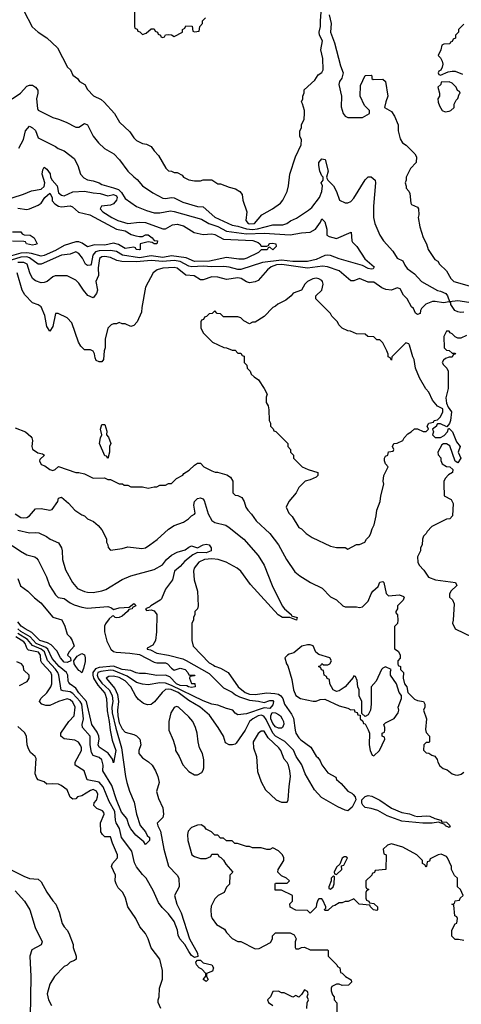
# Model space of a CAD drawing. Header units: inches. Extents: x 2348341 to 2479810, y 460419 to 613669.
# Tile 641 of 656: x 2432642 to 2435693, y 592238 to 599037. Entities that reach past the tile are written whole.
import ezdxf

# ---------------------------------------------------------------- set-up
doc = ezdxf.new("R2010")
doc.units = ezdxf.units.IN
doc.header["$MEASUREMENT"] = 0
doc.layers.add('C4539', color=7, linetype='Continuous')

msp = doc.modelspace()

# ---------------------------------------------------------------- linework, layer by layer
at = {"layer": 'C4539', "color": 2}
for points, elevation in [([(2432670, 599098), (2432727.9, 598987.9), (2432770, 598951.3), (2432830, 598912), (2432903.6, 598843.6), (2432972, 598710), (2432992, 598690), (2433010, 598654), (2433042, 598630), (2433054, 598610), (2433092, 598590), (2433110, 598554), (2433151.6, 598511.6), (2433205.4, 598485.4), (2433226.4, 598466.4), (2433298, 598390), (2433332, 598330), (2433402, 598262), (2433430, 598222), (2433450, 598202), (2433490, 598182), (2433516.9, 598176.9), (2433550, 598162), (2433570, 598132), (2433599.8, 598099.8), (2433651.6, 598011.6), (2433670, 597994), (2433691.6, 597991.6), (2433710, 597982), (2433730, 597982), (2433763.6, 597963.6), (2433774, 597950), (2433810, 597932), (2433850, 597924.7), (2433890, 597924.7), (2433910, 597932), (2433970, 597931.3), (2434010, 597904.7), (2434030, 597904.7), (2434090, 597881), (2434132, 597870), (2434162, 597850), (2434178, 597830), (2434184.7, 597790), (2434211, 597710), (2434203.8, 597650), (2434220.7, 597630), (2434227.6, 597627.6), (2434264, 597630), (2434314, 597690), (2434389, 597730), (2434444, 597770), (2434459, 597790), (2434489, 597850), (2434499, 597890), (2434508.7, 597970), (2434548, 598090), (2434587.3, 598172.7), (2434588, 598210), (2434578, 598230), (2434578, 598270), (2434588, 598290), (2434588.9, 598311.1), (2434608, 598350), (2434608.7, 598390), (2434608.7, 598410), (2434596.4, 598456.4), (2434588, 598470), (2434598, 598490), (2434598, 598510), (2434607.3, 598532.7), (2434608.4, 598551.6), (2434680.4, 598619.6), (2434703.1, 598656.9), (2434730, 598672), (2434739, 598690), (2434737, 598770), (2434723.7, 598830), (2434733.6, 598890), (2434714, 598930), (2434712, 598950), (2434720.9, 598990), (2434719.5, 599030), (2434726, 599090)], 70), ([(2433434, 599090), (2433434, 598990), (2433438, 598978), (2433452.7, 598972.7), (2433458, 598958), (2433472.7, 598952.7), (2433490, 598934), (2433516.4, 598943.6), (2433550, 598974), (2433570, 598974), (2433578, 598958), (2433594, 598950), (2433598, 598938), (2433614, 598930), (2433618, 598918), (2433630, 598914), (2433642, 598918), (2433648.4, 598931.6), (2433670, 598934), (2433691.6, 598931.6), (2433710, 598922), (2433766, 598950), (2433766, 598970), (2433782, 598978), (2433790, 598994), (2433832.7, 598992.7), (2433838, 598958), (2433850, 598954), (2433882, 598958), (2433886, 598990), (2433906, 599010), (2433906, 599030), (2433926, 599050)], 74), ([(2434780.4, 599070), (2434794, 599010), (2434790.6, 598950), (2434816.7, 598876.7), (2434858, 598718), (2434878, 598670), (2434866.8, 598633.2), (2434851.3, 598610), (2434848, 598590), (2434864.7, 598510), (2434863.6, 598436.4), (2434878, 598390), (2434890, 598372), (2434910, 598362), (2435010, 598362), (2435058, 598390), (2435058, 598410), (2435024.7, 598444.7), (2434995.3, 598510), (2434996.4, 598583.6), (2435030, 598652), (2435070, 598654), (2435074, 598650), (2435074, 598630), (2435083.6, 598623.6), (2435150, 598626), (2435170.6, 598610.6), (2435186.8, 598510), (2435170.8, 598470), (2435162, 598430), (2435210, 598402), (2435230.7, 598370.7), (2435256, 598310), (2435258, 598270), (2435270, 598214), (2435286.4, 598186.4), (2435312, 598170), (2435372, 598110), (2435384.7, 598090), (2435382, 598050), (2435342, 598010), (2435312, 597950), (2435312, 597930), (2435304.7, 597910), (2435312.7, 597887.3), (2435312.7, 597872.7), (2435330, 597854), (2435336.9, 597836.9), (2435344.7, 597770), (2435350, 597762), (2435390, 597742), (2435398, 597730), (2435401, 597690), (2435396, 597670), (2435406.4, 597606.4), (2435430, 597534), (2435452, 597490), (2435464.7, 597450), (2435510, 597382), (2435532, 597370), (2435542, 597350), (2435590, 597302), (2435622, 597250), (2435642, 597230), (2435870, 597164)], 70), ([(2435710, 599006), (2435674, 598970), (2435674, 598950), (2435654, 598930), (2435654, 598910), (2435638, 598902), (2435630, 598886), (2435618, 598882), (2435614, 598870), (2435572.7, 598867.3), (2435558, 598862), (2435551.6, 598828.4), (2435534, 598790), (2435550, 598774), (2435562, 598750), (2435564.7, 598730), (2435562, 598710), (2435552, 598688), (2435538, 598682), (2435534, 598670), (2435538, 598658), (2435550, 598654), (2435603.1, 598676.9), (2435630, 598682), (2435650, 598682), (2435702, 598662)], 74), ([(2432589.4, 598490.6), (2432648, 598530), (2432690, 598578), (2432710, 598584.7), (2432730, 598584.7), (2432750, 598572), (2432766, 598550), (2432766.8, 598530), (2432757.3, 598490), (2432764.4, 598424.4), (2432770, 598411.3), (2432870, 598361), (2432910, 598350.8), (2432962, 598330), (2433030, 598296), (2433050, 598296), (2433090, 598321), (2433110, 598311.3), (2433150, 598232), (2433187.1, 598187.1), (2433227.5, 598147.5), (2433291.3, 598110), (2433331, 598070), (2433390, 597991.3), (2433430, 597951.3), (2433454.4, 597934.4), (2433490.9, 597890.9), (2433561.4, 597841.4), (2433630, 597804.9), (2433650, 597803), (2433690, 597810.3), (2433710, 597806.4), (2433770, 597776.4), (2433870, 597747.3), (2433910, 597744), (2433990, 597674), (2434110, 597618), (2434150, 597612), (2434210, 597592), (2434250, 597589.4), (2434286.1, 597593.9), (2434390, 597620.3), (2434459.1, 597620.9), (2434488.7, 597630), (2434512.5, 597647.5), (2434553.6, 597666.4), (2434638, 597722), (2434660.4, 597739.6), (2434714, 597810), (2434729, 597850), (2434734, 597890), (2434726, 597910), (2434738, 597930), (2434738, 597950), (2434730, 597958), (2434715.6, 597990), (2434708, 598030), (2434710, 598050.8), (2434730, 598077.3), (2434751.7, 598071.7), (2434774.4, 597990), (2434762, 597950), (2434763.6, 597943.6), (2434771, 597930), (2434810.5, 597890.5), (2434830.8, 597850), (2434851.6, 597791.6), (2434890, 597772), (2434910, 597771.3), (2434930, 597782), (2434950, 597804.7), (2435030, 597931.3), (2435050, 597952), (2435070, 597952), (2435098, 597930), (2435101, 597910), (2435087.7, 597750), (2435086.8, 597670), (2435096, 597630), (2435131, 597550), (2435156, 597510), (2435219.8, 597439.8), (2435250, 597391.3), (2435290, 597372), (2435302, 597342), (2435319.3, 597319.3), (2435370, 597282), (2435419.1, 597230), (2435530, 597166.8), (2435550, 597162.8), (2435585.5, 597145.5), (2435597.3, 597130), (2435612, 597092), (2435670, 597099.1), (2435852, 597070)], 66), ([(2432635.3, 598150), (2432668.7, 598210), (2432682.7, 598270), (2432710, 598300.7), (2432730, 598290.8), (2432750, 598270.8), (2432770, 598222), (2432890, 598161), (2432907.9, 598147.9), (2432950, 598131.3), (2433018.5, 598078.5), (2433044, 598030), (2433061, 597970), (2433084, 597944), (2433110, 597931), (2433150, 597924.7), (2433190, 597911), (2433210, 597898.8), (2433290, 597877.1), (2433323.4, 597863.4), (2433344.1, 597844.1), (2433370, 597802.8), (2433450, 597746.8), (2433518.5, 597718.5), (2433570, 597702.8), (2433610, 597703), (2433683.9, 597716.1), (2433710, 597712.4), (2433898.7, 597658.7), (2433948.9, 597628.9), (2434010, 597608.9), (2434070, 597576.5), (2434210, 597559.3), (2434330, 597561.8), (2434510, 597551.6), (2434590, 597565.7), (2434650, 597568.9), (2434686, 597590), (2434721, 597639), (2434730, 597662), (2434750, 597641), (2434763.1, 597590), (2434764.9, 597550), (2434779.3, 597539.3), (2434830, 597526), (2434931.3, 597570), (2434936, 597510), (2434941.4, 597501.4), (2434971, 597470), (2435025.8, 597385.8), (2435090.7, 597330), (2435083.6, 597316.4), (2435070, 597314), (2435050, 597318), (2435010, 597339.5), (2434850, 597386.6), (2434790.5, 597409.5), (2434770, 597411.3), (2434750, 597407.6), (2434690, 597381.1), (2434630, 597367.4), (2434530, 597368.2), (2434450, 597376), (2434318.7, 597361.3), (2434170, 597311.3), (2434150, 597311.3), (2434090, 597328.3), (2434053.4, 597333.4), (2433970, 597331.6), (2433910, 597335.7), (2433830.8, 597330.8), (2433810, 597335.4), (2433750, 597366.6), (2433710, 597373.6), (2433630, 597367.5), (2433550, 597375.2), (2433450, 597363.9), (2433347.7, 597367.7), (2433313.9, 597373.9), (2433270, 597395.1), (2433230, 597401.3), (2433210, 597398.7), (2433192.4, 597387.6), (2433183.9, 597323.9), (2433186, 597270), (2433167.7, 597230), (2433179.3, 597170), (2433173.3, 597146.7), (2433150, 597115.3), (2433113.6, 597133.6), (2433082, 597170), (2433050, 597218), (2433030, 597238), (2432970, 597268), (2432887.3, 597267.3), (2432870, 597262), (2432830.6, 597229.4), (2432810, 597221.2), (2432790, 597220.9), (2432750, 597232.7), (2432729.7, 597249.7), (2432711.8, 597290), (2432693.6, 597350), (2432670, 597361.1), (2432630, 597360.7)], 62), ([(2432590, 597807.2), (2432667.9, 597832.1), (2432724.1, 597855.9), (2432790, 597866), (2432810, 597886), (2432815.1, 597910), (2432798, 597970), (2432800.5, 597999.5), (2432810, 598018), (2432830, 598004), (2432852.3, 597972.3), (2432855.5, 597950), (2432865.5, 597930), (2432900.4, 597890), (2432910, 597840.7), (2432930, 597824.9), (2432950, 597820.5), (2433010, 597847.6), (2433090, 597853), (2433150, 597840.8), (2433197.6, 597837.6), (2433250, 597819.6), (2433290, 597830.2), (2433310, 597820.4), (2433315.5, 597810), (2433310.3, 597790), (2433290, 597765.1), (2433270, 597755.6), (2433206, 597750), (2433197.3, 597730), (2433217.3, 597710), (2433279.1, 597670), (2433321, 597650), (2433390, 597630.4), (2433470, 597639.5), (2433510, 597636.9), (2433630, 597594), (2433650, 597594), (2433698.4, 597621.6), (2433730, 597626), (2433774.4, 597614.4), (2433847.6, 597567.6), (2433910, 597554), (2433970, 597557.6), (2433990, 597554), (2434050, 597522.4), (2434252.1, 597512.1), (2434290, 597498), (2434302, 597490), (2434310, 597474), (2434350, 597474), (2434362, 597478), (2434366, 597490), (2434369.3, 597490.7), (2434390, 597493.4), (2434412, 597490), (2434414, 597470), (2434391.6, 597448.4), (2434370, 597466), (2434358, 597462), (2434351, 597449), (2434310, 597448), (2434292, 597430), (2434212, 597390), (2434190, 597384.5), (2434155.9, 597384.1), (2434070, 597395.1), (2433954, 597370), (2433850, 597368), (2433792.7, 597392.7), (2433690, 597405.7), (2433630, 597394.2), (2433550, 597406), (2433470, 597392.9), (2433351.4, 597411.4), (2433310, 597435.3), (2433270, 597442.9), (2433190, 597440.7), (2433166.3, 597433.7), (2433147.8, 597410), (2433136.5, 597350), (2433130, 597342.4), (2433110, 597340.5), (2433097, 597350), (2433075.8, 597390), (2433050, 597422.9), (2433030, 597434), (2432990, 597418), (2432930, 597411), (2432790, 597348.2), (2432768.5, 597348.5), (2432710, 597393.3), (2432690, 597398.7), (2432650, 597396.1), (2432582.6, 597377.3)], 58), ([(2432630, 597736.3), (2432690, 597727.3), (2432710, 597730.7), (2432770, 597756.3), (2432789.2, 597770), (2432816.2, 597810), (2432850, 597839.1), (2432866, 597810), (2432866.4, 597786.4), (2432885.1, 597765.1), (2432910, 597750.4), (2432930, 597744.4), (2432990, 597750.6), (2433005.8, 597745.8), (2433047.6, 597707.6), (2433126.8, 597690), (2433310, 597590.4), (2433370, 597578.4), (2433412.7, 597552.7), (2433443.5, 597543.5), (2433470, 597538.8), (2433490, 597541), (2433510, 597550.5), (2433530, 597550.5), (2433558, 597530), (2433570, 597512), (2433594, 597510), (2433590, 597489), (2433570, 597488.7), (2433558, 597498), (2433530, 597504), (2433474, 597490), (2433474, 597450), (2433470, 597448), (2433446, 597450), (2433442, 597462), (2433430, 597466), (2433370, 597457.2), (2433325.6, 597485.6), (2433290, 597493.2), (2433230, 597481.1), (2433158.4, 597481.6), (2433110, 597469), (2433074.5, 597494.5), (2433050, 597503), (2433030, 597502.6), (2432950, 597478), (2432890, 597443.5), (2432810, 597408.3), (2432790, 597405.1), (2432723.4, 597423.4), (2432690, 597427.1), (2432650, 597423.7), (2432570, 597402.5)], 54), ([(2432591.6, 597571.6), (2432650, 597572), (2432658, 597558), (2432672, 597552), (2432714, 597550), (2432742, 597530), (2432762, 597490), (2432750, 597484), (2432730, 597479), (2432688.9, 597488.9), (2432682, 597502), (2432670, 597506), (2432592.7, 597507.3)], 50), ([(2435710, 597017.2), (2435690, 597016), (2435670, 597019.3), (2435649, 597030), (2435622, 597070), (2435622, 597082), (2435610, 597088), (2435570, 597082.9), (2435512, 597092), (2435494, 597090), (2435447.5, 597072.5), (2435418, 597042), (2435410.8, 597029.2), (2435410, 597008.7), (2435390, 597002), (2435378, 597010), (2435362.7, 597042.7), (2435350, 597055.3), (2435319, 597110), (2435294, 597134), (2435270, 597179), (2435250, 597185.2), (2435210.4, 597169.6), (2435172.8, 597172.8), (2435144.7, 597184.7), (2435090, 597224), (2435050, 597224), (2434990, 597249), (2434950, 597234), (2434930, 597234), (2434850, 597303.7), (2434769.6, 597329.6), (2434735.2, 597335.2), (2434630, 597322.2), (2434452.4, 597347.6), (2434416.1, 597343.9), (2434380.4, 597330), (2434354.9, 597310), (2434290, 597237.2), (2434270, 597226.6), (2434230, 597219.5), (2434210, 597226.6), (2434173.2, 597250), (2434150, 597255.1), (2434070, 597244), (2434010, 597259), (2433970, 597261.2), (2433910, 597241.2), (2433890, 597241.2), (2433848.2, 597268.2), (2433790, 597273.6), (2433730, 597320.9), (2433710, 597326), (2433630, 597321.2), (2433592, 597310), (2433564.7, 597290), (2433511, 597190), (2433484.7, 597050), (2433483.6, 597016.4), (2433454, 596950), (2433430, 596926), (2433410, 596918), (2433370, 596938), (2433350, 596938), (2433330, 596946), (2433310, 596938), (2433290, 596938), (2433274, 596930), (2433250, 596906), (2433232, 596830), (2433232, 596770), (2433226, 596750), (2433220.7, 596690), (2433210, 596674), (2433190, 596674), (2433170, 596684), (2433162.5, 596702.5), (2433159, 596730), (2433148.9, 596748.9), (2433130, 596758), (2433090, 596758), (2433063.1, 596783.1), (2433048, 596810), (2433003.1, 596943.1), (2432970, 596978), (2432907.3, 597007.3), (2432890, 597008), (2432870, 596918), (2432850, 596886), (2432830, 596918), (2432814.5, 596994.5), (2432790, 597055.3), (2432770, 597068.7), (2432730, 597082), (2432677.5, 597137.5), (2432659.3, 597170), (2432625.2, 597290)], 66), ([(2435730, 596855.3), (2435690, 596838), (2435670, 596838), (2435650, 596848), (2435630, 596868), (2435615.3, 596875.3), (2435610, 596886), (2435590, 596886), (2435572, 596850), (2435574, 596770), (2435590, 596754), (2435610, 596752), (2435630, 596734), (2435650, 596734), (2435654, 596730), (2435638, 596722), (2435630, 596706), (2435610, 596706), (2435583.6, 596696.4), (2435570, 596686), (2435562, 596670), (2435570, 596654), (2435594, 596630), (2435602, 596610), (2435602.8, 596490), (2435586, 596426), (2435591.3, 596390), (2435602, 596362), (2435624.7, 596330), (2435618, 596270), (2435611.6, 596248.4), (2435594, 596226), (2435550, 596246), (2435530, 596246), (2435522, 596238), (2435522, 596230), (2435494, 596210), (2435502, 596190), (2435494, 596170), (2435512.7, 596152.7), (2435550, 596152), (2435574.6, 596165.4), (2435598, 596190), (2435606, 596214), (2435610, 596214), (2435632, 596190), (2435661, 596121), (2435684.7, 596090), (2435671.3, 596050), (2435690.8, 596010), (2435670, 595978), (2435650, 595988), (2435614, 596094), (2435590, 596108), (2435570, 596108), (2435559.6, 596100.4), (2435532, 596050), (2435532.7, 596032.7), (2435551.6, 596011.6), (2435552.7, 595992.7), (2435562, 595970), (2435590, 595952), (2435614, 595950), (2435634, 595930), (2435632, 595910), (2435605.4, 595894.6), (2435582, 595870), (2435572.7, 595847.3), (2435572, 595830), (2435574, 595750), (2435623.6, 595723.6), (2435636.9, 595696.9), (2435632, 595610), (2435614, 595590), (2435590, 595588), (2435490, 595538), (2435456.9, 595503.1), (2435450.9, 595489.1), (2435432, 595470), (2435424.7, 595450), (2435422, 595410), (2435412, 595390), (2435412, 595370), (2435391.6, 595328.4), (2435392, 595290), (2435402, 595270), (2435435.3, 595235.3), (2435467.3, 595187.3), (2435514, 595170), (2435654, 595150), (2435662, 595130), (2435622, 595090), (2435612, 595070), (2435612, 595050), (2435632, 595030), (2435643.6, 595003.6), (2435638, 594890), (2435632, 594870), (2435651.6, 594831.6), (2435770, 594774)], 70), ([(2432610, 596218), (2432682, 596190), (2432718.5, 596158.5), (2432726, 596150), (2432730.9, 596130.9), (2432726, 596090), (2432731, 596071), (2432766.4, 596046.4), (2432799.6, 596039.6), (2432812, 596030), (2432781, 595999), (2432778, 595990), (2432790, 595966), (2432816, 595956), (2432850, 595932), (2432870, 595924.7), (2432886, 595930), (2432910, 595952), (2433030, 595911.3), (2433050, 595911.3), (2433090, 595902), (2433150, 595872), (2433227.3, 595872.7), (2433250, 595862), (2433270, 595862), (2433330, 595832), (2433351.6, 595831.6), (2433363.6, 595823.6), (2433390, 595822), (2433410, 595812), (2433490, 595812), (2433530, 595802), (2433570, 595812), (2433590, 595812), (2433610, 595822), (2433650, 595822), (2433670, 595834), (2433690, 595834), (2433726, 595870), (2433768.4, 595891.6), (2433776.4, 595903.6), (2433813.6, 595926.4), (2433850, 595962), (2433870, 595974), (2433890, 595974), (2433914, 595950), (2433970, 595922), (2433992, 595912), (2434008, 595912), (2434073.7, 595893.7), (2434098, 595878), (2434114, 595850), (2434114, 595770), (2434130, 595754), (2434150, 595752), (2434176.9, 595736.9), (2434192, 595710), (2434204.7, 595670), (2434218, 595650), (2434243.5, 595623.5), (2434276.8, 595576.8), (2434371, 595490), (2434431, 595410), (2434484.7, 595310), (2434543.5, 595223.5), (2434576.9, 595196.9), (2434651.1, 595151.1), (2434730.9, 595110.9), (2434790, 595052), (2434830, 595032), (2434874, 594990), (2434890, 594982), (2434970, 594982), (2434990, 594978), (2435010, 594982), (2435050, 595022), (2435070, 595072), (2435082, 595090), (2435118, 595122), (2435130, 595152), (2435150, 595158), (2435158, 595150), (2435175.3, 595075.3), (2435190, 595058), (2435266.4, 595066.4), (2435294.8, 595054.8), (2435298, 595050), (2435290.6, 595029.4), (2435252, 594990), (2435252, 594970), (2435242, 594950), (2435242, 594942), (2435252.7, 594927.3), (2435254, 594890), (2435251.6, 594868.4), (2435232.7, 594847.3), (2435232.7, 594692.7), (2435256.9, 594676.9), (2435271.6, 594651.6), (2435271.6, 594628.4), (2435254, 594610), (2435254, 594590), (2435258, 594578), (2435274, 594570), (2435274, 594550), (2435294, 594530), (2435292, 594490), (2435301, 594450), (2435316, 594430), (2435322.8, 594390), (2435370, 594346), (2435390, 594336), (2435432, 594330), (2435442, 594310), (2435442, 594290), (2435432, 594270), (2435452, 594210), (2435445.4, 594134.6), (2435450, 594114), (2435474, 594090), (2435474, 594050), (2435470, 594046), (2435450, 594046), (2435434, 594030), (2435432.7, 593992.7), (2435450, 593974), (2435470, 593972), (2435490, 593958), (2435510.8, 593950.8), (2435527.5, 593927.5), (2435530.8, 593910), (2435544.4, 593884.4), (2435567.3, 593867.3), (2435596.5, 593856.5), (2435630, 593830.5), (2435650, 593822.4), (2435670, 593820.5), (2435692.9, 593827.1), (2435710, 593842)], 66), ([(2432610, 595625.5), (2432650, 595599.1), (2432670, 595596.3), (2432690, 595599.1), (2432709, 595610), (2432750, 595658.8), (2432790, 595662.8), (2432849.1, 595650.9), (2432865.6, 595654.4), (2432906, 595710), (2432910, 595732), (2432930, 595741), (2432978, 595698), (2433022, 595650), (2433070, 595618), (2433090, 595611.3), (2433111.1, 595591.1), (2433150.9, 595570.9), (2433183.6, 595543.6), (2433210, 595514), (2433231.6, 595471.6), (2433242, 595450), (2433242, 595430), (2433251.6, 595411.6), (2433252.7, 595392.7), (2433270, 595374), (2433350, 595384.7), (2433390, 595398), (2433486.4, 595386.4), (2433510, 595391), (2433542, 595410), (2433592.5, 595447.5), (2433670, 595518), (2433710, 595544.7), (2433773.6, 595566.4), (2433808, 595590), (2433830, 595612), (2433850, 595622), (2433855.3, 595630), (2433845.6, 595685.6), (2433849.6, 595710), (2433869.7, 595730.3), (2433890, 595736.3), (2433908.1, 595728.1), (2433916.4, 595716.4), (2433944.7, 595624.7), (2433970, 595578), (2433990, 595564.7), (2434066.4, 595546.4), (2434090, 595531.3), (2434190, 595451), (2434290, 595338), (2434330.8, 595270), (2434387.3, 595130), (2434456, 594990), (2434471, 594970), (2434518, 594930), (2434521, 594921), (2434558, 594910), (2434554, 594890), (2434509.2, 594909.2), (2434458, 594910), (2434427.6, 594927.6), (2434236.2, 595136.2), (2434170, 595229.5), (2434144.5, 595250), (2434069.3, 595290), (2434014, 595310), (2433970, 595313.5), (2433918, 595310), (2433878.8, 595290), (2433846.8, 595250), (2433842.8, 595230), (2433847.3, 595170), (2433870.8, 595090), (2433876, 594990), (2433870.9, 594969.1), (2433852, 594950), (2433851.3, 594930), (2433842, 594910), (2433842, 594890), (2433832, 594870), (2433831.3, 594750), (2433841, 594710), (2433950, 594596), (2433981, 594581), (2433990, 594572), (2434030, 594558), (2434082, 594530), (2434150.7, 594430), (2434198.8, 594390), (2434230, 594380.3), (2434270, 594376.5), (2434350, 594388.8), (2434404, 594384), (2434430, 594379.3), (2434447.3, 594367.3), (2434460.7, 594350), (2434470.7, 594310.7), (2434520.7, 594240.7), (2434534.4, 594214.4), (2434544.4, 594130), (2434550.4, 594110), (2434570, 594079.1), (2434584.1, 594064.1), (2434653.7, 594013.7), (2434690, 593951), (2434702.4, 593942.4), (2434718.7, 593918.7), (2434730, 593891), (2434770, 593836), (2434825.4, 593805.4), (2434831.3, 593790), (2434863.1, 593763.1), (2434909.1, 593709.1), (2434936.5, 593696.5), (2434946.9, 593686.9), (2434959.5, 593670), (2434963.7, 593650), (2434939.6, 593600.4), (2434910, 593575.1), (2434890, 593578), (2434840.8, 593600.8), (2434727.2, 593667.2), (2434678.3, 593718.3), (2434613.3, 593830), (2434592.2, 593892.2), (2434551.8, 593950), (2434533.2, 593993.2), (2434473.5, 594053.5), (2434410, 594088.5), (2434390, 594109.7), (2434344.6, 594204.6), (2434328.5, 594228.5), (2434310, 594234.2), (2434290, 594230.8), (2434253.4, 594210), (2434230.7, 594190), (2434198.8, 594130), (2434138.5, 594041.5), (2434130, 594034), (2434111.3, 594028.7), (2434090, 594029), (2434064.5, 594044.5), (2434049.1, 594089.1), (2434014, 594150), (2433953.8, 594233.8), (2433889.7, 594289.7), (2433810, 594336.9), (2433737.4, 594390), (2433689.2, 594410.8), (2433670, 594414.6), (2433649.2, 594410.8), (2433625.5, 594390), (2433572.3, 594327.7), (2433550, 594309.4), (2433525.4, 594305.4), (2433496.3, 594316.3), (2433463.8, 594343.8), (2433445.1, 594365.1), (2433409.6, 594430), (2433370, 594470.9), (2433330, 594493.8), (2433290, 594504.7), (2433258.8, 594501.2), (2433238.8, 594490), (2433298.8, 594418.8), (2433317, 594377), (2433323.9, 594330), (2433317.3, 594270), (2433319.7, 594230), (2433330, 594182), (2433350, 594140.5), (2433370, 594118), (2433430, 594102), (2433450, 594092), (2433472, 594070), (2433478, 594030), (2433464.7, 593990), (2433466, 593970), (2433490, 593941), (2433532.8, 593912.8), (2433556, 593890), (2433581, 593850), (2433596, 593810), (2433604.7, 593770), (2433586.4, 593706.4), (2433599.8, 593659.8), (2433630, 593594), (2433636, 593550), (2433630, 593528), (2433592, 593488), (2433596, 593470), (2433614.4, 593434.4), (2433637.1, 593310), (2433670, 593191.3), (2433730.5, 593130.5), (2433741, 593110), (2433744.7, 593050), (2433711.6, 592988.4), (2433727.3, 592930), (2433757.3, 592870), (2433814.8, 592690), (2433871.3, 592590), (2433872, 592568), (2433850, 592562), (2433830, 592575.3), (2433810, 592602), (2433784, 592650), (2433749, 592690), (2433736, 592716), (2433732.7, 592750), (2433710, 592808.7), (2433670, 592862), (2433625.6, 592905.6), (2433600.2, 592940.2), (2433563.1, 593023.1), (2433515.3, 593110), (2433490, 593135.3), (2433450, 593188), (2433436, 593216), (2433415.6, 593295.6), (2433346.3, 593390), (2433330.9, 593450.9), (2433309.4, 593490), (2433303.7, 593510), (2433298.5, 593570), (2433259.5, 593639.5), (2433219.4, 593739.4), (2433190, 593771.1), (2433108.2, 593788.2), (2433087, 593850), (2433025.2, 593890), (2433025.1, 593910), (2433069.6, 593990), (2433069.5, 594010), (2433063.6, 594023.6), (2433047.2, 594047.2), (2433022.9, 594062.9), (2432950, 594072.3), (2432925.2, 594090), (2432926, 594110), (2432982.4, 594190), (2433017.4, 594230), (2433024.7, 594290), (2433010, 594324.5), (2432990, 594340.5), (2432970, 594347.8), (2432910, 594329.6), (2432850, 594302.4), (2432821.6, 594301.6), (2432795.3, 594310), (2432779, 594330), (2432788.7, 594350), (2432830, 594387.7), (2432857.6, 594430), (2432863.6, 594450), (2432864.2, 594510), (2432856.3, 594530), (2432794.9, 594594.9), (2432788, 594610), (2432784.7, 594650), (2432771.1, 594670), (2432703, 594683), (2432692.9, 594692.9), (2432680.3, 594730), (2432670, 594741.5), (2432616.1, 594776.1)], 62), ([(2432630, 595512.7), (2432710, 595493.4), (2432750, 595496.3), (2432773.2, 595493.2), (2432827.5, 595467.5), (2432852, 595450), (2432910, 595424.7), (2432931, 595390), (2432936, 595370), (2432938, 595310), (2432959.1, 595239.1), (2433007.3, 595150), (2433041, 595110), (2433088.5, 595088.5), (2433110, 595083.8), (2433150, 595082.4), (2433210, 595092.2), (2433237.2, 595102.8), (2433350, 595170.7), (2433410, 595197.3), (2433570, 595241), (2433627.5, 595272.5), (2433655.1, 595310), (2433690, 595340.5), (2433730, 595360.5), (2433784.2, 595375.8), (2433810, 595395.5), (2433830, 595403), (2433870, 595390.7), (2433909.7, 595410.3), (2433930, 595414.6), (2433950.2, 595410.2), (2433964.9, 595390), (2433965.5, 595370), (2433930, 595355.4), (2433870, 595357.2), (2433838.3, 595341.7), (2433782.3, 595297.7), (2433750, 595260.7), (2433710.8, 595230), (2433697.1, 595170), (2433650, 595104), (2433621.7, 595038.3), (2433612.1, 595027.9), (2433547.3, 594990), (2433539, 594981), (2433511.3, 594970), (2433518, 594958), (2433550, 594961.6), (2433570, 594955.5), (2433588.8, 594928.8), (2433586.9, 594810), (2433580.9, 594750), (2433562.3, 594717.7), (2433523.6, 594696.4), (2433522, 594690), (2433545.1, 594685.1), (2433590, 594662), (2433670, 594648.9), (2433770, 594623.6), (2433793, 594613), (2433950, 594521.5), (2434050, 594423.8), (2434110, 594393.4), (2434133.9, 594373.9), (2434160.3, 594360.3), (2434230, 594338), (2434291.2, 594331.2), (2434330, 594321.6), (2434370, 594336.5), (2434390, 594335.3), (2434395.8, 594330), (2434390, 594306), (2434370, 594281.2), (2434330, 594284.2), (2434210, 594244), (2434150, 594237.2), (2434130, 594248.7), (2434114, 594270), (2434070, 594279.7), (2434010, 594304), (2433970, 594311), (2433910, 594332.8), (2433690, 594440.6), (2433650, 594455.8), (2433610, 594457.7), (2433530, 594444), (2433490, 594449), (2433450, 594460.7), (2433385, 594505), (2433290, 594543.4), (2433270, 594545), (2433203, 594537), (2433182.8, 594530), (2433176.5, 594510), (2433183.2, 594490), (2433210, 594456.5), (2433259.7, 594410), (2433280.2, 594370), (2433284.2, 594330), (2433279.3, 594290), (2433281.4, 594250), (2433305.2, 594145.2), (2433346.2, 594010), (2433372.7, 593810), (2433382.6, 593770), (2433400.3, 593710), (2433433.3, 593633.3), (2433448.2, 593550), (2433473.3, 593473.3), (2433510.6, 593430), (2433523.5, 593403.5), (2433538, 593390), (2433538, 593370), (2433510, 593342), (2433500.4, 593360.4), (2433445.3, 593405.3), (2433409.7, 593449.7), (2433398, 593470), (2433381.7, 593521.7), (2433345.9, 593565.9), (2433311.3, 593650), (2433278, 593750), (2433216, 593850), (2433218, 593890), (2433210, 593925.2), (2433190, 593942.9), (2433150, 593956), (2433136.9, 593976.9), (2433128.4, 594030), (2433129.7, 594090), (2433076.2, 594150), (2433073.6, 594170), (2433083, 594210), (2433071.9, 594310), (2433059.2, 594330), (2433010, 594383.1), (2432990, 594396.4), (2432941.7, 594401.7), (2432928.2, 594408.2), (2432912.4, 594510), (2432904.8, 594530), (2432890, 594552.1), (2432833.1, 594613.1), (2432812.8, 594672.8), (2432791.1, 594691.1), (2432730, 594714.8), (2432696.5, 594756.5), (2432630, 594797.5)], 58), ([(2432590, 595407.3), (2432646.2, 595366.2), (2432690, 595341), (2432747.1, 595327.1), (2432758.5, 595318.5), (2432770, 595304.7), (2432826.8, 595190), (2432846.8, 595130), (2432890, 595064.7), (2432908, 595048), (2432950, 595040.7), (2432990.5, 595010.5), (2433017.5, 594997.5), (2433070, 594980.7), (2433110, 594974), (2433250, 594984.7), (2433276, 594976), (2433290, 594964.7), (2433330, 594976), (2433399.3, 594980.7), (2433430, 595004.7), (2433439.8, 594999.8), (2433444.7, 594990), (2433422, 594978), (2433418, 594970), (2433396.3, 594963.7), (2433387.3, 594950), (2433350, 594918.5), (2433330, 594908.9), (2433310, 594907.7), (2433301.2, 594910), (2433290, 594921.2), (2433281.4, 594918.6), (2433259.9, 594900.1), (2433235.2, 594864.8), (2433227.6, 594850), (2433227, 594810), (2433244.7, 594744.7), (2433270.9, 594690.9), (2433290, 594674.7), (2433309.3, 594669.3), (2433403.5, 594663.5), (2433470, 594653.6), (2433570, 594599.5), (2433590, 594595.6), (2433650, 594597), (2433664, 594590), (2433690, 594558.8), (2433710, 594546), (2433750, 594559.1), (2433784.7, 594550), (2433804.7, 594530), (2433810, 594514), (2433851.3, 594510), (2433850, 594506), (2433818, 594502), (2433814, 594490), (2433830, 594454), (2433852.7, 594452.7), (2433854, 594430), (2433830, 594425.2), (2433808.7, 594430), (2433797.5, 594437.5), (2433750, 594439.3), (2433725.7, 594450), (2433679.1, 594499.1), (2433649.7, 594509.7), (2433590, 594508.4), (2433510, 594523.1), (2433470, 594521.4), (2433446.5, 594526.5), (2433410, 594543.1), (2433350, 594549.1), (2433290, 594572.5), (2433190, 594564.9), (2433164.8, 594555.2), (2433146.7, 594530), (2433146, 594510), (2433152.5, 594490), (2433182.4, 594442.4), (2433230, 594385.5), (2433241.3, 594350), (2433245.4, 594265.4), (2433260.8, 594190), (2433267, 594130), (2433281.5, 594061.5), (2433305.5, 593990), (2433290, 593906), (2433282, 593930), (2433253.3, 593973.3), (2433190, 594014), (2433184.2, 594030), (2433191.7, 594068.3), (2433189.7, 594090), (2433177.4, 594117.4), (2433140.5, 594170), (2433103.5, 594330), (2433050, 594388.3), (2433030, 594422), (2432989.8, 594449.8), (2432981, 594461), (2432975.8, 594470), (2432974.7, 594510), (2432965.6, 594530), (2432914.5, 594570), (2432866.3, 594626.3), (2432836.8, 594690), (2432821.3, 594701.3), (2432755.6, 594730), (2432714.6, 594774.5), (2432650, 594811.5), (2432628.4, 594830)], 54), ([(2432630, 595178), (2432648.4, 595128.4), (2432698.8, 595090), (2432744.1, 595044.1), (2432786.8, 595010), (2432870, 594911.3), (2432931.8, 594891.8), (2432953.4, 594850), (2432970, 594794), (2432990, 594774), (2433004.7, 594750), (2433018, 594710), (2432982, 594670), (2432972, 594650), (2432992, 594630), (2432994, 594610), (2432970, 594599), (2432950, 594600.9), (2432923.7, 594630), (2432898, 594678), (2432859.8, 594719.8), (2432833.9, 594733.9), (2432781.6, 594750), (2432725, 594805), (2432678.4, 594830), (2432652.3, 594850), (2432630, 594879.3)], 50), ([(2432640.2, 594439.8), (2432692.9, 594467.1), (2432708, 594490), (2432708, 594510), (2432670, 594546), (2432668, 594570), (2432655.3, 594590), (2432622.7, 594602.7)], 66), ([(2433618, 592210), (2433598, 592250), (2433598, 592270), (2433606, 592290), (2433608, 592350), (2433628.7, 592411.3), (2433628.9, 592471.1), (2433609.3, 592549.3), (2433550, 592628), (2433529.1, 592689.1), (2433510, 592728), (2433472.9, 592772.9), (2433444, 592830), (2433389, 592910), (2433374, 592970), (2433354, 593010), (2433323.2, 593043.2), (2433308.7, 593070), (2433302, 593090), (2433304, 593130), (2433277.2, 593190), (2433284, 593210), (2433318, 593250), (2433318, 593270), (2433283.7, 593350), (2433270, 593395.3), (2433230, 593394), (2433214, 593410), (2433202.7, 593430), (2433199.6, 593490), (2433224.5, 593550), (2433223.2, 593563.2), (2433214.9, 593574.9), (2433175.3, 593590), (2433154, 593610), (2433157.2, 593630), (2433173, 593647), (2433179.5, 593670), (2433180.7, 593690), (2433173.6, 593710), (2433150, 593720.9), (2433130, 593715.1), (2433070, 593677.2), (2433042, 593670), (2433030, 593658), (2433010, 593655.3), (2432990, 593668), (2432970, 593718), (2432929.3, 593749.3), (2432910, 593757.2), (2432870, 593761.2), (2432830, 593759), (2432810, 593774), (2432769, 593789), (2432760.2, 593800.2), (2432749, 593830), (2432755.3, 593935.3), (2432748.4, 593948.4), (2432716.4, 593976.4), (2432702, 594002), (2432693.2, 594030), (2432689.2, 594090), (2432676, 594116), (2432630, 594155.3)], 66), ([(2435710, 592678), (2435674, 592686), (2435650, 592686), (2435628.4, 592708.4), (2435628, 592750), (2435650, 592794), (2435662, 592798), (2435666, 592830), (2435662, 592842), (2435648.4, 592848.4), (2435642, 592922), (2435628, 592930), (2435646, 592934), (2435650, 592952), (2435682, 592958), (2435686, 592970), (2435706, 592990), (2435688, 593030), (2435668, 593050), (2435666, 593110), (2435647.3, 593127.3), (2435626, 593170), (2435626, 593190), (2435598, 593250), (2435590, 593258), (2435554.6, 593274.6), (2435534, 593270), (2435478, 593242), (2435472.7, 593227.3), (2435458, 593222), (2435454, 593190), (2435450, 593186), (2435442, 593202), (2435426, 593210), (2435426, 593230), (2435386, 593270), (2435290, 593322), (2435250, 593335.3), (2435210, 593346), (2435183.6, 593336.4), (2435154, 593310), (2435158, 593278), (2435174, 593270), (2435171.6, 593168.4), (2435098, 593162), (2435092.7, 593147.3), (2435078, 593142), (2435074, 593130), (2435034, 593090), (2435034, 593050), (2435038, 593038), (2435054, 593030), (2435038, 593022), (2435034, 593010), (2435034, 592970), (2435038, 592958), (2435054, 592950), (2435058, 592938), (2435090, 592934), (2435094, 592930), (2435114, 592910), (2435114, 592890), (2435110, 592886), (2435086, 592890), (2435066, 592910), (2435062, 592922), (2434988.7, 592928.7), (2434950, 592966), (2434911.6, 592948.4), (2434890, 592948), (2434870, 592938), (2434850, 592938), (2434819.6, 592920.4), (2434803.6, 592916.4), (2434770, 592886), (2434750, 592886), (2434748.4, 592891.6), (2434758, 592902), (2434758, 592910), (2434736.4, 592956.4), (2434730, 592966), (2434710, 592966), (2434702, 592958), (2434692, 592930), (2434691, 592909), (2434648, 592868), (2434630, 592886), (2434550, 592888), (2434510, 592908), (2434508.4, 592931.6), (2434526, 592950), (2434526, 592990), (2434450, 593026), (2434407.3, 593027.3), (2434406, 593070), (2434410, 593074), (2434490, 593074), (2434506, 593090), (2434486, 593110), (2434450, 593126), (2434426, 593150), (2434428.7, 593170), (2434468, 593230), (2434468, 593250), (2434458, 593270), (2434430, 593298), (2434390, 593318), (2434370, 593308), (2434350, 593308), (2434310, 593318), (2434250, 593318), (2434230, 593328), (2434210, 593328), (2434147.3, 593347.3), (2434128, 593348), (2434110, 593366), (2434070, 593366), (2434050, 593386), (2434030, 593386), (2434010, 593406), (2433990, 593406), (2433966, 593430), (2433930, 593448), (2433920.4, 593460.4), (2433896.4, 593476.4), (2433870, 593475.3), (2433830, 593458), (2433806.4, 593433.6), (2433802, 593410), (2433804.7, 593370), (2433832, 593270), (2433850, 593258), (2433890, 593244.7), (2433930, 593244.7), (2433962, 593258), (2433970, 593274), (2434010, 593274), (2434018, 593258), (2434032.7, 593252.7), (2434050, 593234), (2434065.4, 593205.4), (2434114, 593150), (2434094, 593130), (2434091.6, 593068.4), (2434070, 593046), (2434054, 593010), (2434014, 592990), (2433990, 592966), (2433965.4, 592914.6), (2433962, 592890), (2433964.7, 592850), (2433971.3, 592830), (2434002, 592790), (2434056.9, 592756.9), (2434070, 592734), (2434110, 592692), (2434150, 592672), (2434170, 592672), (2434270, 592622), (2434296.4, 592623.6), (2434374.6, 592665.4), (2434388, 592690), (2434388, 592710), (2434410, 592732), (2434511.6, 592731.6), (2434538, 592718), (2434551.1, 592691.1), (2434544.7, 592670), (2434544.7, 592630), (2434550, 592622), (2434570, 592622), (2434588.9, 592631.1), (2434610, 592632), (2434650, 592614), (2434770, 592614), (2434774, 592610), (2434774, 592570), (2434834, 592510), (2434838, 592498), (2434854, 592490), (2434858, 592458), (2434870, 592454), (2434894, 592430), (2434932.7, 592407.3), (2434934, 592390), (2434914, 592370), (2434870, 592368), (2434850, 592378), (2434830, 592378), (2434798, 592362), (2434794, 592350), (2434794, 592330), (2434803.6, 592303.6), (2434814, 592290), (2434814, 592270), (2434832.7, 592247.3), (2434834, 592130)], 66), ([(2432546, 593186), (2432670, 593122), (2432710, 593107.3), (2432770, 593101), (2432790, 593084.7), (2432830, 593012), (2432870, 592952), (2432891.3, 592930), (2432913.7, 592873.7), (2432935.3, 592795.3), (2432950, 592772), (2432970.9, 592750.9), (2432982, 592730), (2433012, 592650), (2433012, 592630), (2433031.3, 592570), (2433032, 592550), (2433019.8, 592540.2), (2432991.1, 592528.9), (2432970, 592508), (2432950, 592498), (2432882, 592430), (2432850, 592378), (2432830.8, 592310), (2432841, 592270), (2432861, 592230)], 66), ([(2432610, 593021), (2432676, 592950), (2432710.8, 592890), (2432747.5, 592767.5), (2432796, 592670), (2432790.6, 592649.4), (2432726, 592614), (2432710.7, 592570), (2432718.8, 592430), (2432714.8, 592150)], 62), ([(2434626, 592210), (2434627.3, 592247.3), (2434638, 592270), (2434628, 592290), (2434634, 592310), (2434630, 592326), (2434610, 592338), (2434590, 592306), (2434570, 592288), (2434550, 592298), (2434528.4, 592288.4), (2434470, 592318), (2434450, 592318), (2434430, 592328), (2434390, 592326), (2434374, 592290), (2434354, 592270), (2434362, 592250), (2434391.3, 592230)], 66)]:
    msp.add_lwpolyline(points, dxfattribs=dict(at, elevation=elevation))
for points, elevation in [([(2435610, 598608), (2435554, 598606), (2435552, 598590), (2435532, 598570), (2435542, 598530), (2435542, 598510), (2435532, 598490), (2435532.7, 598467.3), (2435542, 598442), (2435562, 598410), (2435581.4, 598401.4), (2435610, 598404.9), (2435622, 598410), (2435644, 598430), (2435645.2, 598454.8), (2435658, 598482), (2435670, 598494), (2435678, 598522), (2435686, 598530), (2435682, 598542), (2435668, 598548), (2435658, 598570), (2435630, 598598)], 74), ([(2434690, 597252.7), (2434668.4, 597248.4), (2434631.3, 597230), (2434611.3, 597210), (2434590, 597168.7), (2434531.1, 597148.9), (2434518, 597130), (2434479.8, 597100.2), (2434426.4, 597073.6), (2434410, 597058), (2434391.1, 597048.9), (2434330, 596988), (2434270, 596948), (2434250, 596948), (2434230, 596938), (2434190, 596958), (2434170, 596978), (2434150, 596986), (2434050, 596986), (2434030, 597006), (2434007.3, 597007.3), (2433990, 597026), (2433972.7, 597007.3), (2433950, 597006), (2433932.7, 596987.3), (2433918, 596982), (2433912.7, 596967.3), (2433898, 596962), (2433894, 596950), (2433894, 596910), (2433910, 596874), (2433974, 596810), (2434052.7, 596772.7), (2434071.6, 596771.6), (2434110, 596754), (2434130, 596754), (2434150, 596734), (2434170, 596734), (2434178, 596718), (2434192.7, 596712.7), (2434194, 596670), (2434211.6, 596651.6), (2434214, 596630), (2434234, 596610), (2434242, 596590), (2434262, 596570), (2434290.8, 596550.8), (2434330.9, 596490.9), (2434351.1, 596451.1), (2434344.7, 596430), (2434345.4, 596394.6), (2434358, 596370), (2434363.6, 596343.6), (2434366, 596270), (2434374, 596250), (2434374, 596230), (2434392.7, 596212.7), (2434398, 596198), (2434412.7, 596192.7), (2434494, 596110), (2434494, 596090), (2434514, 596070), (2434514, 596050), (2434534, 596030), (2434534, 596010), (2434594, 595950), (2434634, 595930), (2434702, 595910), (2434702, 595890), (2434690, 595878), (2434650, 595859), (2434614, 595850), (2434570, 595806), (2434552, 595770), (2434502, 595710), (2434482, 595670), (2434502, 595630), (2434525.4, 595605.4), (2434571.6, 595531.6), (2434590, 595522), (2434622, 595490), (2434662, 595462), (2434790, 595402), (2434830, 595392), (2434890, 595391.3), (2434910, 595382), (2434970, 595412), (2434990, 595412), (2435026, 595430), (2435038, 595450), (2435058, 595470), (2435068.9, 595491.1), (2435078, 595522), (2435092.1, 595547.9), (2435106, 595610), (2435109.6, 595650.4), (2435133.2, 595710), (2435137.2, 595750), (2435157.2, 595830), (2435154, 595850), (2435158, 595890), (2435188, 595950), (2435168.7, 595970), (2435162, 595990), (2435162, 596010), (2435170, 596022), (2435186, 596030), (2435190, 596054), (2435222, 596058), (2435226, 596070), (2435218, 596090), (2435228, 596110), (2435250, 596112), (2435288.4, 596131.6), (2435298, 596150), (2435323.1, 596176.9), (2435346, 596190), (2435370, 596212), (2435391.6, 596211.6), (2435430, 596194), (2435450, 596194), (2435466, 596210), (2435458, 596230), (2435468.7, 596251.3), (2435502, 596258), (2435506, 596270), (2435530, 596274), (2435550, 596294), (2435566, 596330), (2435566, 596350), (2435528.9, 596368.9), (2435495.3, 596410), (2435470, 596466), (2435448.4, 596488.4), (2435404.7, 596564.7), (2435378, 596630), (2435368, 596690), (2435358, 596710), (2435335.3, 596790), (2435330, 596798), (2435310, 596806), (2435214, 596710), (2435210, 596686), (2435202, 596702), (2435188.4, 596708.4), (2435187.3, 596727.3), (2435178, 596750), (2435150, 596806), (2435130, 596826), (2435110, 596826), (2435090, 596846), (2435048.4, 596848.4), (2435030, 596866), (2434968.4, 596868.4), (2434927.3, 596887.3), (2434910, 596888), (2434870, 596908), (2434848, 596930), (2434838, 596950), (2434798, 596990), (2434788.4, 597008.4), (2434688, 597110), (2434688, 597130), (2434728.7, 597170), (2434738, 597210), (2434735.3, 597230), (2434730, 597235.3), (2434710, 597248.7)], 70), ([(2433250, 596008), (2433242, 596022), (2433230, 596026), (2433194, 596110), (2433199, 596150), (2433208.7, 596170), (2433199, 596210), (2433210, 596242), (2433230, 596242), (2433243.6, 596196.4), (2433242, 596170), (2433255.3, 596155.3), (2433272, 596110), (2433262, 596090), (2433262, 596050)], 66), ([(2434650, 594719.3), (2434630, 594719.3), (2434592, 594710), (2434535.3, 594664.7), (2434503.6, 594656.4), (2434491.6, 594648.4), (2434474, 594630), (2434484.7, 594590), (2434494.8, 594574.8), (2434522, 594482), (2434534.8, 594410), (2434551, 594370), (2434582, 594350), (2434669.1, 594330.9), (2434690, 594331), (2434717.2, 594342.8), (2434750, 594346), (2434850, 594298), (2434910, 594282), (2434930, 594272), (2434952.7, 594272.7), (2434958, 594258), (2434972.7, 594252.7), (2434978, 594238), (2434994, 594234), (2434994, 594210), (2435012.7, 594192.7), (2435018, 594178), (2435030, 594174), (2435050, 594134), (2435058, 594110), (2435056, 594030), (2435064.7, 593990), (2435078, 593958), (2435090, 593954), (2435128, 593990), (2435166, 594070), (2435162, 594082), (2435146, 594090), (2435146, 594110), (2435162, 594118), (2435166, 594130), (2435166, 594150), (2435158, 594170), (2435170, 594182), (2435230, 594212), (2435258, 594250), (2435262, 594270), (2435258, 594290), (2435281.2, 594350), (2435281.2, 594370), (2435264.5, 594390), (2435246.6, 594450), (2435205.2, 594510), (2435204, 594536), (2435208, 594550), (2435170, 594568.7), (2435150, 594558), (2435142, 594550), (2435104.7, 594470), (2435071.3, 594430), (2435070.8, 594310), (2435066, 594270), (2435050, 594238), (2435030, 594226), (2435006, 594246), (2435006, 594330), (2434988.4, 594368.4), (2434988, 594410), (2434978, 594430), (2434974.6, 594474.6), (2434962, 594502), (2434950, 594506), (2434946, 594494), (2434890.8, 594429.2), (2434850, 594402), (2434830, 594398), (2434808, 594410), (2434786, 594450), (2434782, 594482), (2434767.3, 594487.3), (2434762, 594502), (2434746, 594510), (2434742, 594542), (2434727.3, 594547.3), (2434722, 594562), (2434706, 594570), (2434722, 594578), (2434730, 594592), (2434742, 594582), (2434770, 594582), (2434786, 594590), (2434795.3, 594610), (2434786, 594630), (2434710, 594654), (2434689, 594670), (2434670, 594713.2)], 66), ([(2433070, 594526), (2433059, 594539), (2433050, 594542), (2433029.3, 594570), (2433019, 594590), (2433015.3, 594610), (2433038, 594642), (2433070, 594661), (2433090, 594651), (2433094.8, 594630), (2433094.8, 594605.2), (2433083.6, 594556.4)], 50), ([(2433725.4, 594294.6), (2433710, 594288), (2433686, 594250), (2433671.3, 594190), (2433671.3, 594130), (2433702, 594062), (2433718, 594010), (2433718, 593990), (2433744.7, 593950), (2433770, 593892), (2433810, 593844.7), (2433850, 593822), (2433870, 593822), (2433900.4, 593839.6), (2433910, 593854), (2433914, 593870), (2433913.6, 593926.4), (2433904, 593970), (2433884, 594010), (2433874, 594050), (2433869, 594110), (2433857.2, 594150), (2433837.2, 594190), (2433810, 594224), (2433738, 594290)], 66), ([(2434450, 594144), (2434430, 594144.5), (2434410, 594155.1), (2434390, 594176.3), (2434377.8, 594210), (2434377.7, 594230), (2434387.2, 594252.8), (2434409.6, 594250.4), (2434430, 594240.3), (2434443.1, 594230), (2434455.8, 594210), (2434465.5, 594190), (2434466.8, 594173.2), (2434458, 594150)], 58), ([(2434330, 594124), (2434310, 594124), (2434290, 594108.7), (2434256, 594050), (2434258, 594010), (2434278, 593950), (2434285.4, 593845.4), (2434310, 593774), (2434339.6, 593719.6), (2434414, 593650), (2434450, 593634), (2434490, 593634), (2434498, 593650), (2434503.1, 593743.1), (2434512.7, 593810), (2434509.3, 593850), (2434499.3, 593890), (2434490, 593908.7), (2434469, 593930), (2434446, 593990), (2434432, 594010), (2434358, 594078)], 66), ([(2435390, 593535.8), (2435450, 593539.5), (2435476.1, 593536.1), (2435510, 593520.7), (2435552, 593510), (2435558, 593498), (2435590, 593496), (2435616, 593470), (2435610, 593458), (2435584, 593470), (2435579.3, 593479.3), (2435536.4, 593496.4), (2435492.1, 593487.9), (2435428, 593488), (2435282.8, 593502.8), (2435180.5, 593540.5), (2435116.3, 593576.3), (2435071.2, 593591.2), (2435030, 593597), (2435012.8, 593612.8), (2435006.5, 593626.5), (2435006, 593650), (2435030, 593674), (2435050, 593680.4), (2435075.2, 593675.2), (2435130, 593647.3), (2435210, 593592.7), (2435283, 593563), (2435334.4, 593554.4), (2435370, 593539.3)], 62), ([(2434896.4, 593256.4), (2434883.6, 593256.4), (2434870, 593246), (2434854, 593206), (2434830, 593186), (2434814, 593150), (2434818, 593138), (2434830, 593134), (2434868, 593170), (2434866, 593194), (2434882, 593198), (2434906, 593250)], 66), ([(2434810, 593126), (2434794, 593110), (2434794, 593090), (2434778, 593050), (2434778, 593038), (2434790, 593032), (2434808, 593050), (2434815.3, 593070), (2434818, 593118)], 66), ([(2433930, 592395.3), (2433909.2, 592410), (2433927.3, 592432.7), (2433928, 592450), (2433900.4, 592480.4), (2433882, 592490), (2433864, 592510), (2433858, 592530), (2433870, 592542), (2433890, 592542), (2433910, 592524.7), (2433970, 592510.8), (2433981, 592490), (2433973.4, 592466.6), (2433932, 592450), (2433932, 592430), (2433944.7, 592410)], 62)]:
    msp.add_lwpolyline(points, close=True, dxfattribs=dict(at, elevation=elevation))

doc.saveas('drawing.dxf')
